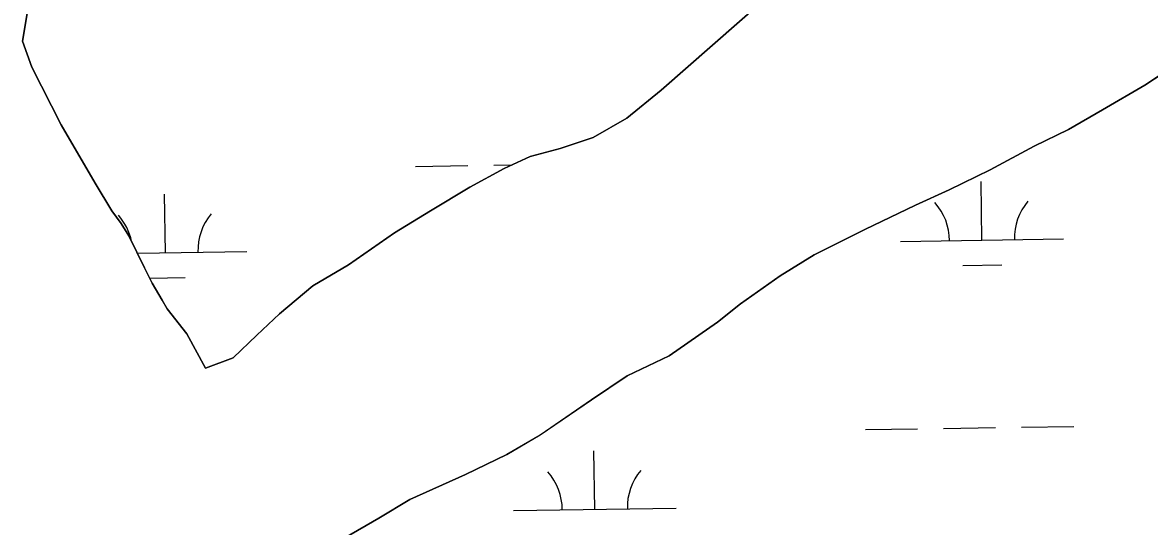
# Model space of a CAD drawing. Extents: x 3823584 to 3861785, y 301729 to 327625.
# Drawn here: x 3840663 to 3841356, y 310922 to 311232 of the extents above; entities that cross this region are included whole.
import ezdxf

# ---------------------------------------------------------------- set-up
doc = ezdxf.new("R2010")
doc.units = 0
doc.layers.add('V-TOPO-SHOR', color=7, linetype='Continuous')
doc.layers.add('V-WETL-SWMP', color=7, linetype='Continuous')

msp = doc.modelspace()

# ---------------------------------------------------------------- linework, layer by layer
at = {"layer": 'V-TOPO-SHOR'}
for points in [[(3840775.75, 311019.6), (3840792.89, 311025.95), (3840807.44, 311039.8), (3840821.2, 311052.85), (3840841.85, 311070.07), (3840863.69, 311083.14), (3840892.03, 311102.74), (3840914.07, 311116.22), (3840938.27, 311130.88), (3840959.34, 311142.37), (3840975.28, 311149.72), (3840993.8, 311154.5), (3841014.09, 311161.27), (3841034.75, 311173.16), (3841055.8, 311190.57), (3841118.92, 311245.76)], [(3840666.74, 311240), (3840663.38, 311220.57)], [(3841402.18, 311226.11), (3841353.18, 311193.63), (3841327, 311178.37), (3841306.14, 311166.29), (3841285.08, 311155.97), (3841258.11, 311141.5), (3841232.91, 311129.2), (3841212.24, 311119.67), (3841180.94, 311104.79), (3841149.83, 311089.13), (3841128.97, 311076.25), (3841104.57, 311059.03), (3841090.41, 311047.74), (3841060.71, 311027.15), (3841034.91, 311014.85), (3841013.07, 311000), (3840981.4, 310978.41), (3840960.93, 310966.33), (3840935.53, 310954.03), (3840901.47, 310938.75), (3840882.38, 310927.26), (3840861.52, 310915.17)], [(3840663.38, 311220.57), (3840669.14, 311204.65), (3840687.15, 311169.08), (3840708.12, 311133.33), (3840718.2, 311116.24), (3840723.94, 311108.39), (3840728.68, 311100.92), (3840728.88, 311100.53), (3840738.38, 311081.27), (3840743.13, 311071.84), (3840749.26, 311061.43), (3840752.23, 311055.93), (3840764.28, 311040.61), (3840775.75, 311019.6)]]:
    msp.add_lwpolyline(points, dxfattribs=at)
at = {"layer": 'V-WETL-SWMP'}
for p, q in [((3841353.18, 311193.63), (3841402.18, 311226.11)), ((3841327, 311178.38), (3841353.18, 311193.63)), ((3841306.14, 311166.29), (3841327, 311178.38)), ((3841285.08, 311155.97), (3841306.14, 311166.29)), ((3841258.11, 311141.5), (3841285.08, 311155.97)), ((3840904.97, 311143.63), (3840936.96, 311144.13)), ((3840952.96, 311144.37), (3840964.05, 311144.54)), ((3841232.91, 311129.2), (3841258.11, 311141.5)), ((3841253.02, 311098.25), (3841252.47, 311134.25)), ((3840751.18, 311090.51), (3840750.62, 311126.51)), ((3841212.24, 311119.68), (3841232.91, 311129.2)), ((3841180.94, 311104.8), (3841212.24, 311119.68)), ((3841149.83, 311089.13), (3841180.94, 311104.8)), ((3841203.03, 311097.48), (3841303.02, 311099.02)), ((3840733.95, 311090.25), (3840801.17, 311091.29)), ((3841128.97, 311076.25), (3841149.83, 311089.13)), ((3841104.58, 311059.03), (3841128.97, 311076.25)), ((3841241.26, 311082.64), (3841265.26, 311083.01)), ((3840741.57, 311074.93), (3840763.41, 311075.27)), ((3841090.41, 311047.75), (3841104.58, 311059.03)), ((3841060.71, 311027.15), (3841090.41, 311047.75)), ((3841034.91, 311014.85), (3841060.71, 311027.15)), ((3841013.07, 311000), (3841034.91, 311014.85)), ((3840981.4, 310978.42), (3841013.07, 311000)), ((3841181.4, 310981.7), (3841213.4, 310982.2)), ((3841229.4, 310982.44), (3841261.39, 310982.94)), ((3841277.39, 310983.18), (3841309.39, 310983.68)), ((3840960.93, 310966.33), (3840981.4, 310978.42)), ((3840935.53, 310954.03), (3840960.93, 310966.33)), ((3841015.08, 310932.7), (3841014.52, 310968.7)), ((3840901.47, 310938.75), (3840935.53, 310954.03)), ((3840882.38, 310927.26), (3840901.47, 310938.75)), ((3840965.08, 310931.93), (3841065.07, 310933.47)), ((3840861.52, 310915.17), (3840882.38, 310927.26))]:
    msp.add_line(p, q, dxfattribs=at)
msp.add_lwpolyline([(3841118.92, 311245.76), (3841055.8, 311190.57), (3841034.75, 311173.16), (3841014.09, 311161.27), (3840993.8, 311154.5), (3840975.28, 311149.72), (3840959.34, 311142.38), (3840938.27, 311130.88), (3840914.07, 311116.22), (3840892.03, 311102.74), (3840863.7, 311083.14), (3840841.85, 311070.07), (3840821.2, 311052.85), (3840807.44, 311039.8), (3840792.89, 311025.95), (3840775.76, 311019.59), (3840764.28, 311040.62), (3840752.23, 311055.93), (3840749.26, 311061.43), (3840743.13, 311071.84), (3840738.38, 311081.27), (3840728.88, 311100.53), (3840728.68, 311100.92), (3840723.93, 311108.39), (3840718.2, 311116.24), (3840708.12, 311133.33), (3840687.15, 311169.08), (3840669.14, 311204.65), (3840663.38, 311220.57), (3840666.74, 311240)], dxfattribs=at)
for centre, start, end in [((3841197.78, 311097.88), 0.11154, 41.6552), ((3841308.25, 311099.58), 140.11153, 181.65519), ((3840695.93, 311090.14), 11.89014, 41.6552), ((3840806.4, 311091.84), 140.11153, 181.65519), ((3840959.83, 310932.33), 0.11154, 41.6552), ((3841070.31, 310934.03), 140.11153, 181.65519)]:
    msp.add_arc(centre, 35.25, start, end, dxfattribs=at)

doc.saveas('drawing.dxf')
